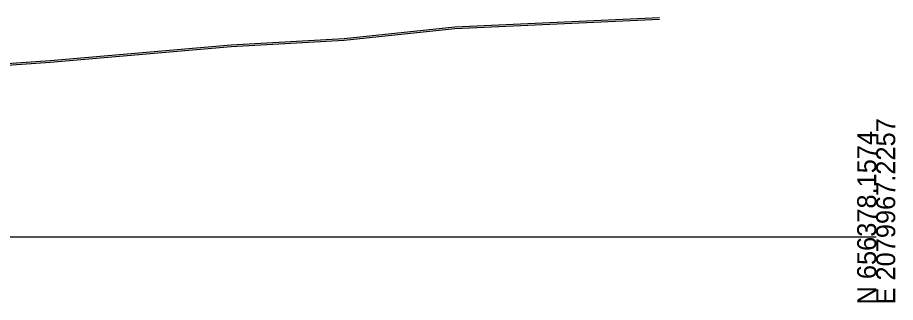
# Model space of a CAD drawing. Extents: x 1131015 to 1136271, y 133453 to 174329.
# Drawn here: x 1131513.9 to 1131643.3, y 173158 to 173200 of the extents above; entities that cross this region are included whole.
import ezdxf

# ---------------------------------------------------------------- set-up
doc = ezdxf.new("R2010")
doc.units = 0
for name, color, linetype in [('DESIGN - SHEET - Light Grid', 7, 'Continuous'), ('SURVEY - GROUND - Bottom of Topsoil Layer', 7, 'Continuous'), ('SURVEY - GROUND - Top of Ground', 7, 'Continuous')]:
    doc.layers.add(name, color=color, linetype=linetype)

msp = doc.modelspace()

# ---------------------------------------------------------------- linework, layer by layer
at = {"layer": 'DESIGN - SHEET - Light Grid'}
msp.add_line((1131340.46, 173167.66), (1131640.46, 173167.66), dxfattribs=at)
at = {"layer": 'SURVEY - GROUND - Bottom of Topsoil Layer'}
for p, q in [((1131578.34, 173198.39), (1131608.5, 173199.75)), ((1131562.03, 173196.64), (1131578.34, 173198.39)), ((1131545.38, 173195.71), (1131562.03, 173196.64)), ((1131518.7, 173193.4), (1131545.38, 173195.71)), ((1131501.71, 173192.25), (1131518.7, 173193.4))]:
    msp.add_line(p, q, dxfattribs=at)
at = {"layer": 'SURVEY - GROUND - Top of Ground'}
for p, q in [((1131578.34, 173198.64), (1131608.5, 173200)), ((1131562.03, 173196.89), (1131578.34, 173198.64)), ((1131545.38, 173195.96), (1131562.03, 173196.89)), ((1131518.7, 173193.65), (1131545.38, 173195.96)), ((1131501.71, 173192.5), (1131518.7, 173193.65))]:
    msp.add_line(p, q, dxfattribs=at)

# ---------------------------------------------------------------- texts
at = {"layer": 'DESIGN - SHEET - Light Grid'}
for s, p in [('E 2079967.2257', (1131643.26, 173157.66)), ('N 656378.1574', (1131640.46, 173157.66))]:
    msp.add_text(s, height=2.8, rotation=90, dxfattribs=at).set_placement(p)

doc.saveas('drawing.dxf')
